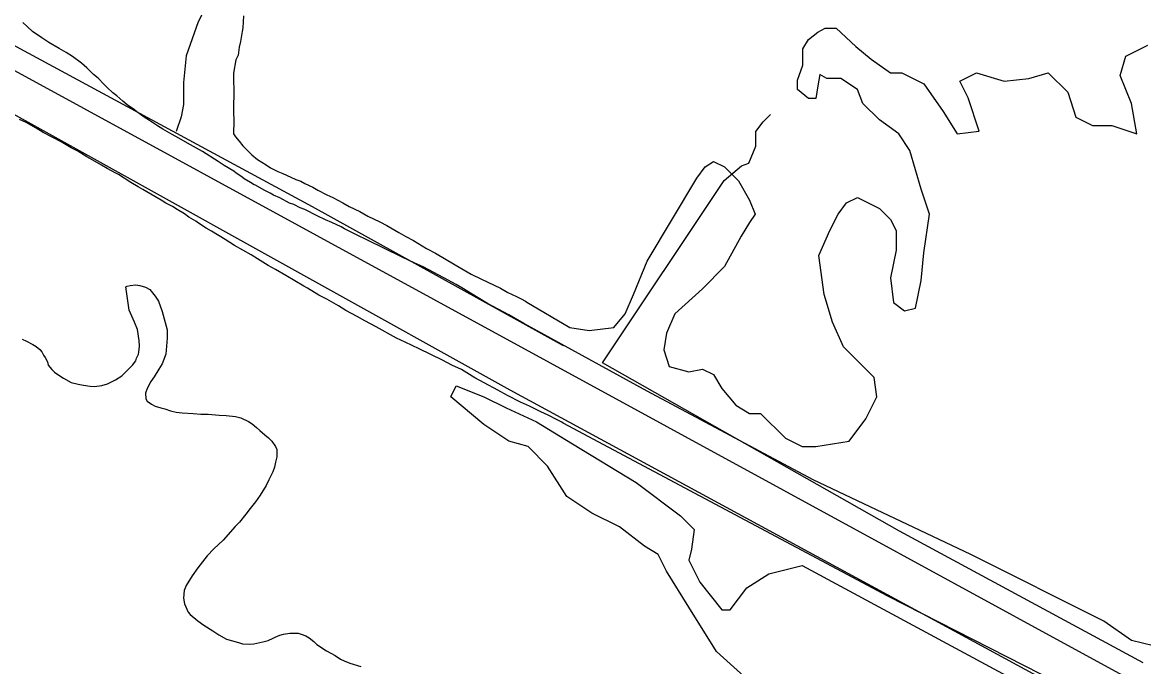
# Model space of a CAD drawing. Extents: x 3245246 to 3283090, y 806824 to 832173.
# Drawn here: x 3277528 to 3279343, y 828440 to 829483 of the extents above; entities that cross this region are included whole.
import ezdxf

# ---------------------------------------------------------------- set-up
doc = ezdxf.new("R2010")
doc.units = 0
for name, color, linetype in [('V-ROAD-CNTR', 7, 'Continuous'), ('V-SITE-VEGE', 7, 'Continuous'), ('V-TOPO-SHOR', 7, 'Continuous')]:
    doc.layers.add(name, color=color, linetype=linetype)

msp = doc.modelspace()

# ---------------------------------------------------------------- linework, layer by layer
at = {"layer": 'V-ROAD-CNTR'}
msp.add_lwpolyline([(3280833.3, 827593.9), (3277249.1, 829550.4)], dxfattribs=at)
at = {"layer": 'V-SITE-VEGE'}
for p, q in [((3277886, 829493.9), (3277884.7, 829474.5)), ((3277535.4, 829476.7), (3277528.5, 829483.3)), ((3277544.4, 829468.5), (3277535.4, 829476.7)), ((3277559.3, 829458.1), (3277544.4, 829468.5)), ((3277883.5, 829468.6), (3277881.2, 829452.5)), ((3277884.7, 829474.5), (3277883.5, 829468.6)), ((3278800.7, 829455.7), (3278815.7, 829467.7)), ((3278815.7, 829467.7), (3278827.7, 829473.7)), ((3278827.7, 829473.7), (3278845.6, 829473.7)), ((3278845.6, 829473.7), (3278877.7, 829444.3)), ((3277570.5, 829450.9), (3277559.3, 829458.1)), ((3277587.1, 829441), (3277570.5, 829450.9)), ((3277881.2, 829452.5), (3277878.9, 829443.4)), ((3278791.7, 829440.7), (3278800.7, 829455.7)), ((3277598.8, 829434.4), (3277587.1, 829441)), ((3277609, 829428.3), (3277598.8, 829434.4)), ((3277877.1, 829430.5), (3277873.7, 829422.5)), ((3277878.9, 829443.4), (3277877.1, 829430.5)), ((3278791.7, 829413.8), (3278791.7, 829440.7)), ((3278877.7, 829444.3), (3278902.5, 829424)), ((3279314.7, 829428.4), (3279350.5, 829446.4)), ((3277623.4, 829417.4), (3277609, 829428.3)), ((3277631.9, 829409.7), (3277623.4, 829417.4)), ((3277873.7, 829422.5), (3277869.7, 829401)), ((3278782.8, 829389.8), (3278791.7, 829413.8)), ((3278902.5, 829424), (3278933.9, 829401.5)), ((3279305.7, 829397.1), (3279314.7, 829428.4)), ((3277643, 829398.8), (3277631.9, 829409.7)), ((3277650.5, 829392.8), (3277643, 829398.8)), ((3277869.7, 829401), (3277869.5, 829386.5)), ((3278819.3, 829399.1), (3278815.7, 829380.8)), ((3278830.8, 829392.6), (3278819.3, 829399.1)), ((3278933.9, 829401.5), (3278951.8, 829401.5)), ((3278951.8, 829401.5), (3278987.6, 829383.6)), ((3279045.9, 829388.1), (3279072.8, 829401.5)), ((3279072.8, 829401.5), (3279117.6, 829388.1)), ((3279157.9, 829392.6), (3279189.2, 829401.5)), ((3279189.2, 829401.5), (3279220.6, 829370.2)), ((3279323.7, 829352.2), (3279305.7, 829397.1)), ((3277659.5, 829383.5), (3277650.5, 829392.8)), ((3277665.3, 829378), (3277659.5, 829383.5)), ((3277674.4, 829369.3), (3277665.3, 829378)), ((3277869.5, 829386.5), (3277870.4, 829376.8)), ((3277870.4, 829376.8), (3277869.9, 829338.6)), ((3278782.8, 829374.8), (3278782.8, 829389.8)), ((3278815.7, 829380.8), (3278812.7, 829359.8)), ((3278853.2, 829392.6), (3278830.8, 829392.6)), ((3278880.1, 829374.6), (3278853.2, 829392.6)), ((3278987.6, 829383.6), (3279019, 829338.8)), ((3279059.3, 829361.2), (3279045.9, 829388.1)), ((3279117.6, 829388.1), (3279157.9, 829392.6)), ((3277680.8, 829364.3), (3277674.4, 829369.3)), ((3277690.3, 829355.6), (3277680.8, 829364.3)), ((3278800.7, 829359.8), (3278782.8, 829374.8)), ((3278812.7, 829359.8), (3278800.7, 829359.8)), ((3278889.1, 829352.2), (3278880.1, 829374.6)), ((3279077.2, 829307.4), (3279059.3, 829361.2)), ((3279220.6, 829370.2), (3279234, 829329.8)), ((3277697.2, 829349.6), (3277690.3, 829355.6)), ((3277709.5, 829341.9), (3277697.2, 829349.6)), ((3277713.2, 829338.6), (3277709.5, 829341.9)), ((3278915.9, 829325.3), (3278889.1, 829352.2)), ((3279019, 829338.8), (3279041.4, 829302.9)), ((3279332.6, 829302.9), (3279323.7, 829352.2)), ((3277533.7, 829321.2), (3277523, 829326.2)), ((3277550.3, 829311.8), (3277533.7, 829321.2)), ((3277725, 829329.8), (3277713.2, 829338.6)), ((3277733.5, 829324.3), (3277725, 829329.8)), ((3277746.8, 829316), (3277733.5, 829324.3)), ((3277869.9, 829338.6), (3277870.2, 829324)), ((3277870.2, 829324), (3277869.9, 829303)), ((3278947.3, 829302.9), (3278915.9, 829325.3)), ((3279234, 829329.8), (3279260.9, 829316.3)), ((3277561.5, 829305.2), (3277550.3, 829311.8)), ((3277590.4, 829289.7), (3277561.5, 829305.2)), ((3277755.4, 829310.5), (3277746.8, 829316)), ((3277770.3, 829301.7), (3277755.4, 829310.5)), ((3277869.9, 829303), (3277873.1, 829298.1)), ((3278965.2, 829276), (3278947.3, 829302.9)), ((3279041.4, 829302.9), (3279077.2, 829307.4)), ((3279260.9, 829316.3), (3279292.3, 829316.3)), ((3279292.3, 829316.3), (3279332.6, 829302.9)), ((3277606.9, 829280.3), (3277590.4, 829289.7)), ((3277781, 829295.6), (3277770.3, 829301.7)), ((3277795.4, 829287.9), (3277781, 829295.6)), ((3277819.5, 829274.1), (3277795.4, 829287.9)), ((3277873.1, 829298.1), (3277878.9, 829291.1)), ((3277878.9, 829291.1), (3277884.7, 829283.4)), ((3277617.6, 829274.8), (3277606.9, 829280.3)), ((3277632, 829265.4), (3277617.6, 829274.8)), ((3277845.1, 829258.1), (3277819.5, 829274.1)), ((3277884.7, 829283.4), (3277899.1, 829268.7)), ((3277899.1, 829268.7), (3277908.6, 829261)), ((3278983.1, 829213.2), (3278965.2, 829276)), ((3277641.6, 829259.9), (3277632, 829265.4)), ((3277656, 829252.2), (3277641.6, 829259.9)), ((3277665.1, 829246.7), (3277656, 829252.2)), ((3277854.7, 829251.6), (3277845.1, 829258.1)), ((3277870.2, 829242.2), (3277854.7, 829251.6)), ((3277908.6, 829261), (3277922.5, 829252.8)), ((3277922.5, 829252.8), (3277929.4, 829247.8)), ((3278620.2, 829231.2), (3278633.7, 829249.1)), ((3278633.7, 829249.1), (3278647.1, 829258.1)), ((3278647.1, 829258.1), (3278665, 829249.1)), ((3278665, 829249.1), (3278687.4, 829226.7)), ((3277679, 829238.9), (3277665.1, 829246.7)), ((3277683.3, 829236.7), (3277679, 829238.9)), ((3277703.6, 829224.1), (3277683.3, 829236.7)), ((3277873.9, 829238.9), (3277870.2, 829242.2)), ((3277879.7, 829235.1), (3277873.9, 829238.9)), ((3277883.5, 829232.9), (3277879.7, 829235.1)), ((3277887.2, 829230.1), (3277883.5, 829232.9)), ((3277897.4, 829224), (3277887.2, 829230.1)), ((3277929.4, 829247.8), (3277941.2, 829241.7)), ((3277941.2, 829241.7), (3277949.8, 829238.4)), ((3277949.8, 829238.4), (3277962.6, 829232.8)), ((3277962.6, 829232.8), (3277970.6, 829228.9)), ((3278539.6, 829096.6), (3278620.2, 829231.2)), ((3277715.3, 829216.9), (3277703.6, 829224.1)), ((3277722.8, 829212.5), (3277715.3, 829216.9)), ((3277735.6, 829205.3), (3277722.8, 829212.5)), ((3277903.2, 829220.2), (3277897.4, 829224)), ((3277905.4, 829219.6), (3277903.2, 829220.2)), ((3277919.2, 829211.4), (3277905.4, 829219.6)), ((3277970.6, 829228.9), (3277978.7, 829226.1)), ((3277978.7, 829226.1), (3277985.1, 829222.3)), ((3277985.1, 829222.3), (3277997.9, 829216.7)), ((3277997.9, 829216.7), (3278006.5, 829211.8)), ((3278006.5, 829211.8), (3278020.9, 829204)), ((3278687.4, 829226.7), (3278705.4, 829195.3)), ((3278996.6, 829172.9), (3278983.1, 829213.2)), ((3277742, 829201.5), (3277735.6, 829205.3)), ((3277752.7, 829195.4), (3277742, 829201.5)), ((3277760.2, 829190.4), (3277752.7, 829195.4)), ((3277928.9, 829206.9), (3277919.2, 829211.4)), ((3277934.7, 829203.6), (3277928.9, 829206.9)), ((3277944.9, 829199.2), (3277934.7, 829203.6)), ((3277960.4, 829190.3), (3277944.9, 829199.2)), ((3278020.9, 829204), (3278030.5, 829199.6)), ((3278030.5, 829199.6), (3278046.5, 829191.3)), ((3278705.4, 829195.3), (3278714.3, 829172.9)), ((3278862.2, 829190.8), (3278880.1, 829199.8)), ((3278880.1, 829199.8), (3278915.9, 829181.8)), ((3277770.8, 829184.9), (3277760.2, 829190.4)), ((3277778.3, 829180.5), (3277770.8, 829184.9)), ((3277790.1, 829173.3), (3277778.3, 829180.5)), ((3277967.4, 829188.1), (3277960.4, 829190.3)), ((3277977.5, 829183.1), (3277967.4, 829188.1)), ((3277985, 829180.3), (3277977.5, 829183.1)), ((3278005.3, 829169.8), (3277985, 829180.3)), ((3278046.5, 829191.3), (3278057.2, 829185.2)), ((3278057.2, 829185.2), (3278074.3, 829176.9)), ((3278074.3, 829176.9), (3278087.2, 829169.7)), ((3278848.7, 829172.9), (3278862.2, 829190.8)), ((3278915.9, 829181.8), (3278933.9, 829163.9)), ((3277797.5, 829167.8), (3277790.1, 829173.3)), ((3277808.7, 829161.2), (3277797.5, 829167.8)), ((3277813, 829157.9), (3277808.7, 829161.2)), ((3277825.3, 829150.2), (3277813, 829157.9)), ((3278018.7, 829163.7), (3278005.3, 829169.8)), ((3278028.9, 829159.2), (3278018.7, 829163.7)), ((3278043.8, 829152), (3278028.9, 829159.2)), ((3278087.2, 829169.7), (3278106.4, 829160.3)), ((3278106.4, 829160.3), (3278118.2, 829154.2)), ((3278705.4, 829159.4), (3278691.9, 829137)), ((3278714.3, 829172.9), (3278705.4, 829159.4)), ((3278835.3, 829146), (3278848.7, 829172.9)), ((3278933.9, 829163.9), (3278942.8, 829146)), ((3278987.6, 829110.1), (3278996.6, 829172.9)), ((3277833.8, 829145.3), (3277825.3, 829150.2)), ((3277856.2, 829131.5), (3277833.8, 829145.3)), ((3278049.2, 829148.7), (3278043.8, 829152)), ((3278067.9, 829139.8), (3278049.2, 829148.7)), ((3278087.7, 829129.9), (3278067.9, 829139.8)), ((3278118.2, 829154.2), (3278137.4, 829143.2)), ((3278137.4, 829143.2), (3278148.6, 829136.6)), ((3278817.4, 829105.6), (3278835.3, 829146)), ((3278942.8, 829146), (3278942.8, 829114.6)), ((3277871.2, 829122.1), (3277856.2, 829131.5)), ((3277898.4, 829106.7), (3277871.2, 829122.1)), ((3278113.3, 829117.7), (3278087.7, 829129.9)), ((3278148.6, 829136.6), (3278161.4, 829129.9)), ((3278161.4, 829129.9), (3278182.2, 829117.3)), ((3278691.9, 829137), (3278665, 829087.7)), ((3277908.5, 829100.1), (3277898.4, 829106.7)), ((3278143.8, 829102.7), (3278113.3, 829117.7)), ((3278162.5, 829093.8), (3278143.8, 829102.7)), ((3278182.2, 829117.3), (3278196.7, 829109.5)), ((3278196.7, 829109.5), (3278228.7, 829090.8)), ((3278826.3, 829042.8), (3278817.4, 829105.6)), ((3278942.8, 829114.6), (3278933.9, 829069.7)), ((3278983.1, 829065.3), (3278987.6, 829110.1)), ((3277925.6, 829089.6), (3277908.5, 829100.1)), ((3277937.9, 829083), (3277925.6, 829089.6)), ((3278177, 829087.2), (3278162.5, 829093.8)), ((3278210.1, 829069.5), (3278177, 829087.2)), ((3278228.7, 829090.8), (3278254.3, 829075.3)), ((3278517.2, 829042.8), (3278539.6, 829096.6)), ((3278665, 829087.7), (3278629.2, 829051.8)), ((3277954.5, 829073.1), (3277937.9, 829083)), ((3277983.8, 829056), (3277954.5, 829073.1)), ((3278230.4, 829059), (3278210.1, 829069.5)), ((3278254.3, 829075.3), (3278271.4, 829067.6)), ((3278271.4, 829067.6), (3278301.9, 829052.6)), ((3278933.9, 829069.7), (3278938.3, 829029.4)), ((3277695.3, 829055.1), (3277697.4, 829056.2)), ((3277700.7, 829017.4), (3277695.3, 829055.1)), ((3277697.4, 829056.2), (3277702.3, 829057.2)), ((3277702.3, 829057.2), (3277711.5, 829058.1)), ((3277711.5, 829058.1), (3277717.9, 829057)), ((3277717.9, 829057), (3277727, 829054.7)), ((3277727, 829054.7), (3277734, 829050.8)), ((3277734, 829050.8), (3277743, 829039.9)), ((3277989.7, 829052.7), (3277983.8, 829056)), ((3278007.9, 829041.6), (3277989.7, 829052.7)), ((3278242.2, 829051.8), (3278230.4, 829059)), ((3278253.4, 829044.7), (3278242.2, 829051.8)), ((3278301.9, 829052.6), (3278313.7, 829046)), ((3278629.2, 829051.8), (3278584.4, 829011.4)), ((3278974.2, 829020.4), (3278983.1, 829065.3)), ((3277743, 829039.9), (3277748.2, 829031.8)), ((3277748.2, 829031.8), (3277753.9, 829015)), ((3278020.7, 829035), (3278007.9, 829041.6)), ((3278039.9, 829024), (3278020.7, 829035)), ((3278268.8, 829035.3), (3278253.4, 829044.7)), ((3278281.1, 829028.1), (3278268.8, 829035.3)), ((3278313.7, 829046), (3278328.1, 829039.3)), ((3278328.1, 829039.3), (3278335.6, 829035.4)), ((3278335.6, 829035.4), (3278342.5, 829031.6)), ((3278342.5, 829031.6), (3278344.7, 829029.9)), ((3278503.7, 829011.4), (3278517.2, 829042.8)), ((3278839.8, 828998), (3278826.3, 829042.8)), ((3277709.6, 828997.9), (3277700.7, 829017.4)), ((3277753.9, 829015), (3277757.5, 829003.1)), ((3278051.6, 829016.8), (3278039.9, 829024)), ((3278069.8, 829006.9), (3278051.6, 829016.8)), ((3278315.3, 829009.9), (3278281.1, 829028.1)), ((3278344.7, 829029.9), (3278414.1, 828989)), ((3278938.3, 829029.4), (3278956.3, 829015.9)), ((3278956.3, 829015.9), (3278974.2, 829020.4)), ((3277714.2, 828986), (3277709.6, 828997.9)), ((3277757.5, 829003.1), (3277762.1, 828985.3)), ((3278082.1, 828999.7), (3278069.8, 829006.9)), ((3278100.8, 828990.3), (3278082.1, 828999.7)), ((3278339.9, 828995.5), (3278315.3, 829009.9)), ((3278539.6, 828885.9), (3278339.9, 828995.5)), ((3278485.8, 828989), (3278503.7, 829011.4)), ((3278584.4, 829011.4), (3278571, 828980.1)), ((3278857.7, 828957.6), (3278839.8, 828998)), ((3277716.7, 828968.2), (3277714.2, 828986)), ((3277762.1, 828985.3), (3277762.5, 828971.8)), ((3278133.4, 828972.1), (3278100.8, 828990.3)), ((3278414.1, 828989), (3278445.5, 828984.5)), ((3278445.5, 828984.5), (3278485.8, 828989)), ((3278571, 828980.1), (3278566.5, 828953.2)), ((3277527.2, 828970.3), (3277534.7, 828966.9)), ((3277534.7, 828966.9), (3277544.9, 828961.4)), ((3277544.9, 828961.4), (3277550.2, 828958.1)), ((3277550.2, 828958.1), (3277556.1, 828953.7)), ((3277716.4, 828949.3), (3277717.6, 828959)), ((3277717.6, 828959), (3277716.7, 828968.2)), ((3277762.5, 828971.8), (3277760, 828946)), ((3278147.8, 828965.4), (3278133.4, 828972.1)), ((3278170.3, 828954.8), (3278147.8, 828965.4)), ((3278907, 828908.3), (3278857.7, 828957.6)), ((3277556.1, 828953.7), (3277559.2, 828949.9)), ((3277559.2, 828949.9), (3277561.9, 828944.5)), ((3277561.9, 828944.5), (3277564.5, 828940.7)), ((3277564.5, 828940.7), (3277568.2, 828933.6)), ((3277712.5, 828939.2), (3277715.8, 828946.1)), ((3277715.8, 828946.1), (3277716.4, 828949.3)), ((3277760, 828946), (3277754.4, 828930.5)), ((3278208.2, 828936), (3278170.3, 828954.8)), ((3278566.5, 828953.2), (3278575.4, 828926.2)), ((3277568.2, 828933.6), (3277569.7, 828928.2)), ((3277569.7, 828928.2), (3277575.5, 828921.2)), ((3277575.5, 828921.2), (3277579.8, 828916.8)), ((3277689, 828911), (3277700.4, 828922.1)), ((3277700.4, 828922.1), (3277705.9, 828928)), ((3277705.9, 828928), (3277711.4, 828934.9)), ((3277711.4, 828934.9), (3277712.5, 828939.2)), ((3277748.9, 828921.4), (3277741.2, 828909.2)), ((3277754.4, 828930.5), (3277748.9, 828921.4)), ((3278223.2, 828928.3), (3278208.2, 828936)), ((3278238.7, 828921.1), (3278223.2, 828928.3)), ((3278575.4, 828926.2), (3278606.8, 828917.3)), ((3278606.8, 828917.3), (3278629.2, 828921.8)), ((3278629.2, 828921.8), (3278647.1, 828912.8)), ((3277579.8, 828916.8), (3277588.3, 828910.8)), ((3277588.3, 828910.8), (3277594.2, 828906.9)), ((3277594.2, 828906.9), (3277607, 828900.3)), ((3277665.6, 828897.8), (3277678.6, 828904.6)), ((3277678.6, 828904.6), (3277689, 828911)), ((3277741.2, 828909.2), (3277735.7, 828901.7)), ((3278260.6, 828907.8), (3278238.7, 828921.1)), ((3278275.6, 828899.5), (3278260.6, 828907.8)), ((3278647.1, 828912.8), (3278660.6, 828890.4)), ((3278911.5, 828876.9), (3278907, 828908.3)), ((3277607, 828900.3), (3277618.3, 828897.4)), ((3277618.3, 828897.4), (3277626.8, 828895.7)), ((3277626.8, 828895.7), (3277637.6, 828893.9)), ((3277637.6, 828893.9), (3277644.6, 828893.8)), ((3277644.6, 828893.8), (3277656.4, 828895.3)), ((3277656.4, 828895.3), (3277665.6, 828897.8)), ((3277729.6, 828890.5), (3277727.3, 828883)), ((3277735.7, 828901.7), (3277729.6, 828890.5)), ((3278221.5, 828876.9), (3278230.4, 828894.9)), ((3278230.4, 828894.9), (3278275.2, 828876.9)), ((3278298, 828887.9), (3278275.6, 828899.5)), ((3278313.5, 828879.1), (3278298, 828887.9)), ((3278808.4, 828742.4), (3278539.6, 828885.9)), ((3278660.6, 828890.4), (3278683, 828863.5)), ((3277727.3, 828883), (3277727.7, 828873.8)), ((3277727.7, 828873.8), (3277729.8, 828870)), ((3277729.8, 828870), (3277736.8, 828865.1)), ((3278275.2, 828832.1), (3278221.5, 828876.9)), ((3278275.2, 828876.9), (3278311.1, 828859)), ((3278334.3, 828868), (3278313.5, 828879.1)), ((3278348.8, 828861.9), (3278334.3, 828868)), ((3278893.5, 828841.1), (3278911.5, 828876.9)), ((3277736.8, 828865.1), (3277742.6, 828861.8)), ((3277742.6, 828861.8), (3277751.8, 828858.9)), ((3277751.8, 828858.9), (3277758.2, 828857.2)), ((3277758.2, 828857.2), (3277767.8, 828853.9)), ((3277767.8, 828853.9), (3277777, 828852.1)), ((3277777, 828852.1), (3277786.6, 828850.9)), ((3277786.6, 828850.9), (3277804.4, 828849.6)), ((3277804.4, 828849.6), (3277816.8, 828848.9)), ((3277816.8, 828848.9), (3277828.6, 828848.7)), ((3277828.6, 828848.7), (3277846.3, 828847.4)), ((3278311.1, 828859), (3278360.4, 828836.6)), ((3278367.5, 828852.5), (3278348.8, 828861.9)), ((3278379.3, 828847), (3278367.5, 828852.5)), ((3278683, 828863.5), (3278705.4, 828850)), ((3278705.4, 828850), (3278723.3, 828850)), ((3278723.3, 828850), (3278763.6, 828809.7)), ((3277846.3, 828847.4), (3277857.6, 828846.7)), ((3277857.6, 828846.7), (3277872.7, 828844.9)), ((3277872.7, 828844.9), (3277881.8, 828842.6)), ((3277881.8, 828842.6), (3277894.1, 828837)), ((3277894.1, 828837), (3277900, 828833.2)), ((3277900, 828833.2), (3277906.9, 828827.2)), ((3278315.6, 828805.2), (3278275.2, 828832.1)), ((3278360.4, 828836.6), (3278418.6, 828800.7)), ((3278393.7, 828839.8), (3278379.3, 828847)), ((3278401.2, 828835.9), (3278393.7, 828839.8)), ((3278403.8, 828834.2), (3278401.2, 828835.9)), ((3278929.4, 828554.1), (3278403.8, 828834.2)), ((3278866.7, 828805.2), (3278893.5, 828841.1)), ((3277906.9, 828827.2), (3277912.2, 828822.3)), ((3277912.2, 828822.3), (3277920.2, 828815.1)), ((3277920.2, 828815.1), (3277926.6, 828810.2)), ((3277926.6, 828810.2), (3277931.9, 828804.8)), ((3277931.9, 828804.8), (3277937.7, 828796.6)), ((3277937.7, 828796.6), (3277939.8, 828791.7)), ((3278346.9, 828796.2), (3278315.6, 828805.2)), ((3278378.3, 828764.8), (3278346.9, 828796.2)), ((3278418.6, 828800.7), (3278521.7, 828737.9)), ((3278763.6, 828809.7), (3278790.5, 828796.2)), ((3278790.5, 828796.2), (3278812.9, 828796.2)), ((3278812.9, 828796.2), (3278866.7, 828805.2)), ((3277939.6, 828779.9), (3277939, 828775.6)), ((3277939.8, 828791.7), (3277939.6, 828779.9)), ((3277936.1, 828762.7), (3277933.3, 828755.2)), ((3277937.9, 828770.8), (3277936.1, 828762.7)), ((3277939, 828775.6), (3277937.9, 828770.8)), ((3278409.7, 828715.5), (3278378.3, 828764.8)), ((3277926.7, 828742.4), (3277922.3, 828733.3)), ((3277933.3, 828755.2), (3277926.7, 828742.4)), ((3279063.8, 828621.3), (3278808.4, 828742.4)), ((3277922.3, 828733.3), (3277912.9, 828717.3)), ((3278521.7, 828737.9), (3278593.4, 828684.1)), ((3277905.2, 828706.6), (3277896.4, 828696)), ((3277912.9, 828717.3), (3277905.2, 828706.6)), ((3278450, 828688.6), (3278409.7, 828715.5)), ((3277889.9, 828686.9), (3277879.5, 828674.1)), ((3277896.4, 828696), (3277889.9, 828686.9)), ((3278494.8, 828666.2), (3278450, 828688.6)), ((3277879.5, 828674.1), (3277872.4, 828666.7)), ((3278593.4, 828684.1), (3278615.8, 828661.7)), ((3277872.4, 828666.7), (3277852.7, 828644.9)), ((3278535.1, 828634.8), (3278494.8, 828666.2)), ((3278615.8, 828661.7), (3278611.3, 828630.3)), ((3277852.7, 828644.9), (3277837.9, 828630.6)), ((3278557.5, 828621.3), (3278535.1, 828634.8)), ((3277827, 828619.4), (3277811.7, 828599.7)), ((3277837.9, 828630.6), (3277827, 828619.4)), ((3278571, 828594.4), (3278557.5, 828621.3)), ((3278611.3, 828630.3), (3278606.8, 828612.4)), ((3279278.9, 828513.7), (3279063.8, 828621.3)), ((3277811.7, 828599.7), (3277802.9, 828586.9)), ((3278606.8, 828536.2), (3278571, 828594.4)), ((3278606.8, 828612.4), (3278624.7, 828576.5)), ((3278736.7, 828590), (3278790.5, 828603.4)), ((3278790.5, 828603.4), (3279982.3, 827962.2)), ((3277802.9, 828586.9), (3277793, 828571.5)), ((3278624.7, 828576.5), (3278660.6, 828531.7)), ((3278700.9, 828567.5), (3278736.7, 828590)), ((3277789.6, 828563.4), (3277788.9, 828550.5)), ((3277793, 828571.5), (3277789.6, 828563.4)), ((3278674, 828531.7), (3278700.9, 828567.5)), ((3277788.9, 828550.5), (3277790.4, 828541.3)), ((3277790.4, 828541.3), (3277796.1, 828528.3)), ((3279641.8, 828190.9), (3278929.4, 828554.1)), ((3277796.1, 828528.3), (3277799.3, 828524.5)), ((3277799.3, 828524.5), (3277812.1, 828514.1)), ((3278651.6, 828464.4), (3278606.8, 828536.2)), ((3278660.6, 828531.7), (3278674, 828531.7)), ((3277812.1, 828514.1), (3277821.7, 828507)), ((3277821.7, 828507), (3277836.1, 828497.6)), ((3279323.7, 828482.3), (3279278.9, 828513.7)), ((3277836.1, 828497.6), (3277845.7, 828491.6)), ((3277845.7, 828491.6), (3277858.5, 828484.4)), ((3277925.8, 828482.4), (3277933.9, 828486)), ((3277933.9, 828486), (3277937.1, 828487.6)), ((3277937.1, 828487.6), (3277944.7, 828490.7)), ((3277944.7, 828490.7), (3277950.7, 828492.3)), ((3277950.7, 828492.3), (3277960.9, 828494.3)), ((3277960.9, 828494.3), (3277974.4, 828494.1)), ((3277974.4, 828494.1), (3277979.2, 828492.4)), ((3277979.2, 828492.4), (3277986.7, 828489.6)), ((3277986.7, 828489.6), (3277992, 828486.3)), ((3277992, 828486.3), (3277999.5, 828480.8)), ((3277858.5, 828484.4), (3277877.8, 828478.8)), ((3277877.8, 828478.8), (3277884.2, 828477)), ((3277884.2, 828477), (3277895, 828476.4)), ((3277895, 828476.4), (3277902.5, 828476.8)), ((3277902.5, 828476.8), (3277917.1, 828479.8)), ((3277917.1, 828479.8), (3277925.8, 828482.4)), ((3277999.5, 828480.8), (3278004.8, 828475.9)), ((3278004.8, 828475.9), (3278020.3, 828465.5)), ((3279359.5, 828473.4), (3279323.7, 828482.3)), ((3278020.3, 828465.5), (3278034.2, 828457.7)), ((3278034.2, 828457.7), (3278043.2, 828452.2)), ((3278043.2, 828452.2), (3278049.1, 828449.4)), ((3278049.1, 828449.4), (3278058.2, 828445.6)), ((3278696.4, 828424.1), (3278651.6, 828464.4)), ((3278058.2, 828445.6), (3278075.9, 828439.9))]:
    msp.add_line(p, q, dxfattribs=at)
at = {"layer": 'V-TOPO-SHOR'}
for points in [[(3277367.1, 830103.8), (3277548.5, 830060.3), (3277635.3, 830044.5), (3277670.8, 830028.7), (3277753.6, 830012.9), (3277801, 830008.9), (3277836.5, 829997.1), (3277856.2, 829957.6), (3277852.2, 829926.1), (3277848.2, 829894.5), (3277848.2, 829866.9), (3277864, 829807.7), (3277860, 829752.5), (3277852.1, 829701.2), (3277848.1, 829630.2), (3277856, 829586.8), (3277852, 829563.2), (3277832.3, 829523.7), (3277812.6, 829484.3), (3277792.8, 829429.1), (3277788.9, 829385.7), (3277788.8, 829350.2), (3277784.9, 829330.5), (3277777, 829306.8)], [(3276767.3, 829737.2), (3277343.1, 829429.3), (3278317.2, 828888.4), (3279488.5, 828252.8), (3279827.7, 828071.2), (3280328.5, 827787)], [(3278404, 828959.4), (3277997.8, 829184.4), (3277370.8, 829523.9), (3277339.2, 829551.6), (3277315.6, 829587.1), (3277303.8, 829622.6), (3277284.1, 829693.6)], [(3279342.7, 828446.2), (3278948.3, 828659.4), (3278467.1, 828931.8), (3278664.5, 829227.5), (3278692.1, 829251.2), (3278704, 829255.1), (3278715.8, 829282.7), (3278715.8, 829294.6), (3278715.8, 829306.4), (3278727.7, 829322.2), (3278739.5, 829334)]]:
    msp.add_lwpolyline(points, dxfattribs=at)

doc.saveas('drawing.dxf')
